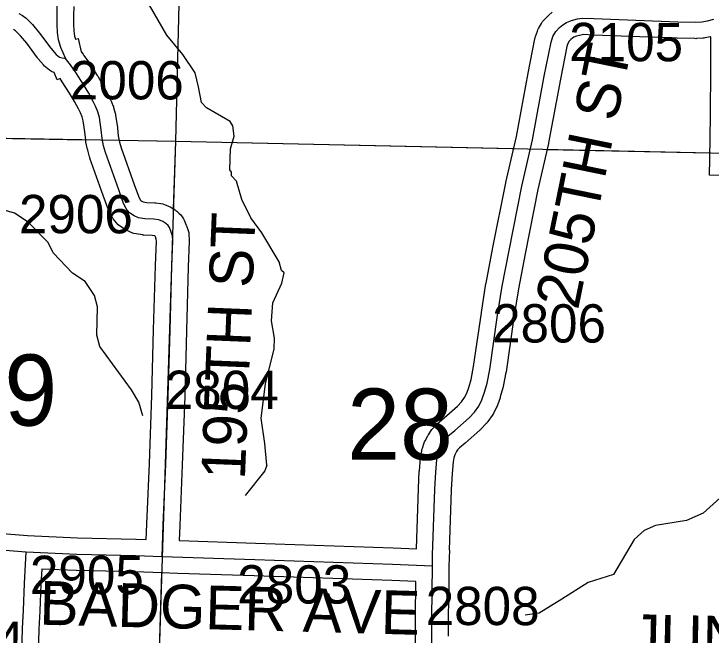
# Model space of a CAD drawing. Extents: x -132.8 to -73.3, y -60 to -26.
# Drawn here: x -120.019 to -118.744, y -43.311 to -42.176 of the extents above; entities that cross this region are included whole.
import ezdxf

# ---------------------------------------------------------------- set-up
doc = ezdxf.new("R2010")
doc.units = 0
for name, color, linetype in [('tdCoHydroRiver', 7, 'Continuous'), ('tdCoSecRdNmbr', 7, 'Continuous'), ('tdCoSecRdTxt', 7, 'Continuous'), ('tdCoSecRteBand', 7, 'Continuous'), ('tdCoSecRteCL', 7, 'Continuous'), ('tdCoSectLine', 7, 'Continuous'), ('tdCoSectLinePart', 7, 'Continuous'), ('tdCoSectNmbr', 7, 'Continuous'), ('tdCoSurfBitum', 7, 'Continuous'), ('tdCoSurfGravel', 7, 'Continuous')]:
    doc.layers.add(name, color=color, linetype=linetype)

msp = doc.modelspace()

# ---------------------------------------------------------------- linework, layer by layer
at = {"layer": 'tdCoHydroRiver'}
for points in [[(-119.5565, -43.0002), (-119.5602, -42.9606), (-119.5669, -42.9147), (-119.5589, -42.8518), (-119.5429, -42.7876), (-119.5424, -42.7686), (-119.5479, -42.7369), (-119.5454, -42.7039), (-119.5287, -42.668), (-119.525, -42.6492), (-119.5296, -42.6444), (-119.5339, -42.6285), (-119.5656, -42.5755), (-119.5854, -42.5482), (-119.6019, -42.5146), (-119.612, -42.4812), (-119.6212, -42.4715), (-119.621, -42.4652), (-119.6241, -42.4604), (-119.6231, -42.4225), (-119.6161, -42.3991), (-119.6188, -42.3801), (-119.6233, -42.3721), (-119.6668, -42.3472), (-119.676, -42.3375), (-119.6815, -42.309), (-119.6872, -42.2836), (-119.7099, -42.2498), (-119.739, -42.2143), (-119.7706, -42.1598)], [(-119.783, -42.9104), (-119.7902, -42.885), (-119.8038, -42.8625), (-119.8616, -42.7837), (-119.8674, -42.763), (-119.866, -42.711), (-119.8717, -42.6903), (-119.8884, -42.6646), (-119.9117, -42.6498), (-119.947, -42.6126), (-119.9559, -42.5934), (-119.9928, -42.5561), (-120.0176, -42.5397), (-120.0536, -42.5292)], [(-119.5565, -43.0002), (-119.56, -43.0111)], [(-119.56, -43.0111), (-119.5959, -43.0559)], [(-118.6973, -43.0329), (-118.7587, -43.088), (-118.7891, -43.1014), (-118.8461, -43.1109), (-118.8669, -43.1198), (-118.8847, -43.1366)], [(-118.8847, -43.1366), (-118.9227, -43.2003)], [(-118.9227, -43.2003), (-118.9689, -43.2148), (-119.017, -43.2451), (-119.0588, -43.2708), (-119.0841, -43.2748)]]:
    msp.add_lwpolyline(points, dxfattribs=at)
at = {"layer": 'tdCoSecRteBand'}
for points in [[(-119.9095, -42.162), (-119.9098, -42.1792), (-119.9098, -42.1943), (-119.9091, -42.2064), (-119.9077, -42.2164), (-119.9061, -42.2217), (-119.9013, -42.2206), (-119.896, -42.2449), (-119.8923, -42.2493), (-119.8914, -42.2504), (-119.8907, -42.2515), (-119.8808, -42.2658), (-119.8805, -42.2662), (-119.8803, -42.2665), (-119.8663, -42.2882), (-119.8659, -42.2888), (-119.8656, -42.2893), (-119.856, -42.3056), (-119.8558, -42.306), (-119.8555, -42.3064), (-119.8474, -42.3212), (-119.8469, -42.322), (-119.8466, -42.3228), (-119.8424, -42.3317), (-119.842, -42.3325), (-119.8416, -42.3334), (-119.8377, -42.3432), (-119.837, -42.3448), (-119.8366, -42.3465), (-119.8336, -42.3573), (-119.8332, -42.3591), (-119.8329, -42.3609), (-119.8297, -42.3831), (-119.8296, -42.3837), (-119.8295, -42.3842), (-119.828, -42.3986), (-119.8255, -42.41), (-119.8228, -42.4202), (-119.7988, -42.4873), (-119.7988, -42.4873), (-119.7988, -42.4874), (-119.7913, -42.5086), (-119.7877, -42.5157), (-119.7869, -42.5167), (-119.7848, -42.5181), (-119.7825, -42.5191), (-119.7761, -42.5201), (-119.7614, -42.521), (-119.7603, -42.521), (-119.7593, -42.5212), (-119.7499, -42.5224), (-119.7465, -42.5229), (-119.7432, -42.5241), (-119.736, -42.5268), (-119.7329, -42.528), (-119.73, -42.5299), (-119.7241, -42.5338), (-119.7225, -42.5349), (-119.721, -42.5362), (-119.7171, -42.5397), (-119.7137, -42.5426), (-119.7114, -42.5464), (-119.7089, -42.5503), (-119.7074, -42.5527), (-119.7063, -42.5554), (-119.7039, -42.5618), (-119.7037, -42.5624), (-119.7035, -42.5629), (-119.7005, -42.5715), (-119.6993, -42.5751), (-119.699, -42.5789), (-119.6983, -42.5883), (-119.6981, -42.5901), (-119.6982, -42.5919), (-119.7002, -42.638), (-119.7034, -42.7547), (-119.7066, -42.8748), (-119.7066, -42.8749), (-119.7066, -42.8751), (-119.7113, -42.9996), (-119.7113, -42.9997), (-119.7113, -42.9997), (-119.7157, -43.1106), (-119.7167, -43.1382), (-119.5773, -43.143), (-119.3255, -43.1514), (-119.3254, -43.1514), (-119.3252, -43.1514), (-119.283, -43.1532)], [(-119.283, -43.1532), (-119.2794, -43.0431), (-119.2794, -43.0428), (-119.2794, -43.0424), (-119.2777, -43.0116), (-119.2776, -43.0111), (-119.2776, -43.0107), (-119.2756, -42.9878), (-119.2755, -42.9864), (-119.2753, -42.985), (-119.2733, -42.9741), (-119.2728, -42.9717), (-119.272, -42.9694), (-119.2686, -42.9597), (-119.2679, -42.9579), (-119.267, -42.9562), (-119.2623, -42.947), (-119.2617, -42.9459), (-119.2611, -42.9448), (-119.2574, -42.9389), (-119.2561, -42.9369), (-119.2546, -42.9352), (-119.2482, -42.9278), (-119.2465, -42.9259), (-119.2446, -42.9243), (-119.2324, -42.9142), (-119.2076, -42.8925), (-119.2003, -42.8848), (-119.1948, -42.877), (-119.1908, -42.8691), (-119.1871, -42.8583), (-119.183, -42.8438), (-119.1784, -42.8204), (-119.1642, -42.7219), (-119.1642, -42.7217), (-119.1642, -42.7215), (-119.1558, -42.6685), (-119.1557, -42.668), (-119.1556, -42.6675), (-119.143, -42.6026), (-119.143, -42.6026), (-119.143, -42.6025), (-119.1196, -42.4844), (-119.1195, -42.484), (-119.1194, -42.4836), (-119.1003, -42.3998), (-119.0787, -42.284), (-119.0787, -42.2838), (-119.0786, -42.2837), (-119.0663, -42.2213), (-119.0659, -42.2192), (-119.0652, -42.2172), (-119.0617, -42.2073), (-119.0609, -42.2048), (-119.0595, -42.2025), (-119.0541, -42.1929), (-119.0524, -42.1898), (-119.05, -42.1872), (-119.0436, -42.1803), (-119.0423, -42.1789), (-119.0409, -42.1777), (-119.0347, -42.1726)], [(-120.0477, -43.1246), (-119.9942, -43.1291), (-119.9026, -43.1331), (-119.7956, -43.1356), (-119.7954, -43.1356), (-119.7953, -43.1356), (-119.7768, -43.1362), (-119.7767, -43.1362), (-119.7757, -43.1084), (-119.7757, -43.1083), (-119.7757, -43.1083), (-119.7712, -42.9973), (-119.7666, -42.873), (-119.7633, -42.7531), (-119.7633, -42.7531), (-119.7633, -42.753), (-119.7601, -42.6362), (-119.7601, -42.6359), (-119.7601, -42.6357), (-119.7582, -42.5912), (-119.7585, -42.5874), (-119.7601, -42.5829), (-119.7605, -42.5817), (-119.7612, -42.5814), (-119.7661, -42.5808), (-119.7811, -42.5799), (-119.7823, -42.5798), (-119.7836, -42.5796), (-119.7954, -42.5779), (-119.7996, -42.5773), (-119.8035, -42.5755), (-119.8116, -42.5718), (-119.8136, -42.5709), (-119.8155, -42.5697), (-119.8239, -42.5643), (-119.8282, -42.5614), (-119.8314, -42.5573), (-119.8371, -42.5499), (-119.8388, -42.5477), (-119.8401, -42.5451), (-119.8458, -42.5338), (-119.8466, -42.5321), (-119.8472, -42.5304), (-119.8553, -42.5075), (-119.8797, -42.4392), (-119.8802, -42.438), (-119.8805, -42.4368), (-119.8837, -42.4247), (-119.8839, -42.4241), (-119.884, -42.4234), (-119.887, -42.4098), (-119.8873, -42.4083), (-119.8875, -42.4067), (-119.8891, -42.3912), (-119.892, -42.3713), (-119.894, -42.3639), (-119.897, -42.3565), (-119.9004, -42.3493), (-119.9079, -42.3357), (-119.9169, -42.3203), (-119.9304, -42.2995), (-119.9345, -42.2937), (-119.9395, -42.2959), (-119.9453, -42.2828), (-119.9458, -42.2826), (-119.95, -42.2811), (-119.9537, -42.2783), (-119.9601, -42.2733), (-119.9626, -42.2714), (-119.9647, -42.269), (-119.9743, -42.2576), (-119.9749, -42.2569), (-119.9755, -42.2561), (-119.9954, -42.2292), (-120.0068, -42.2156), (-120.0161, -42.2063), (-120.0195, -42.2039)], [(-118.6874, -42.4715), (-118.7474, -42.4703), (-118.7468, -42.4403), (-118.7453, -42.3619), (-118.7448, -42.2756), (-118.7448, -42.2207), (-118.745, -42.2176), (-118.7452, -42.2176), (-118.756, -42.2196), (-118.7578, -42.2199), (-118.7595, -42.22), (-118.7711, -42.2208), (-118.7725, -42.2209), (-118.7739, -42.2208), (-118.8062, -42.2198), (-118.8063, -42.2198), (-118.8064, -42.2198), (-118.96, -42.2142), (-118.9778, -42.2135), (-118.9827, -42.2143), (-118.9901, -42.2162), (-118.9951, -42.2182), (-118.9977, -42.2198), (-119.0009, -42.2225), (-119.0036, -42.2254), (-119.006, -42.2297), (-119.0079, -42.235), (-119.0197, -42.2951), (-119.0414, -42.4114), (-119.0415, -42.412), (-119.0417, -42.4126), (-119.0608, -42.4965), (-119.0841, -42.6141), (-119.0966, -42.6784), (-119.1049, -42.7307), (-119.1191, -42.8296), (-119.1192, -42.8304), (-119.1194, -42.8311), (-119.1243, -42.8565), (-119.1246, -42.8577), (-119.1249, -42.8589), (-119.1296, -42.8755), (-119.1298, -42.8763), (-119.1301, -42.8771), (-119.1348, -42.8906), (-119.1355, -42.8926), (-119.1364, -42.8945), (-119.1423, -42.9061), (-119.1433, -42.9079), (-119.1444, -42.9096), (-119.1523, -42.9209), (-119.1536, -42.9228), (-119.1552, -42.9245), (-119.1651, -42.9348), (-119.166, -42.9358), (-119.167, -42.9367), (-119.1932, -42.9596), (-119.1935, -42.9599), (-119.1939, -42.9602), (-119.2045, -42.969), (-119.2077, -42.9727), (-119.2095, -42.9756), (-119.2127, -42.9818), (-119.2147, -42.9873), (-119.216, -42.9943), (-119.2178, -43.0154), (-119.2195, -43.0454), (-119.2231, -43.1558), (-119.2224, -43.1558), (-119.2237, -43.1853), (-119.224, -43.2149), (-119.2249, -43.2788), (-119.2249, -43.3068), (-119.2249, -43.3131)], [(-119.2849, -43.3342), (-119.2849, -43.3068), (-119.2849, -43.2786), (-119.2849, -43.2784), (-119.2849, -43.2782), (-119.284, -43.2132), (-119.3277, -43.2113), (-119.5793, -43.2029), (-119.5793, -43.2029), (-119.5793, -43.2029), (-119.7189, -43.1982), (-119.7189, -43.1983), (-119.7489, -43.1972), (-119.7971, -43.1955), (-119.9043, -43.1931), (-119.9046, -43.1931), (-119.9049, -43.1931), (-119.9679, -43.1903), (-119.9695, -43.2179), (-119.9712, -43.2666), (-119.9712, -43.2668), (-119.9713, -43.2671), (-119.973, -43.3003), (-119.9757, -43.3901)]]:
    msp.add_lwpolyline(points, dxfattribs=at)
at = {"layer": 'tdCoSecRteCL'}
for points in [[(-119.9243, -42.2563), (-119.9329, -42.237), (-119.9371, -42.2229), (-119.939, -42.2094), (-119.9398, -42.1951), (-119.9398, -42.179), (-119.9395, -42.1608)], [(-120.0096, -42.1748), (-120.003, -42.1788), (-119.9965, -42.1835), (-119.9847, -42.1953), (-119.9719, -42.2106), (-119.9514, -42.2382), (-119.9418, -42.2496), (-119.9354, -42.2545), (-119.9307, -42.2562), (-119.9263, -42.2567), (-119.9243, -42.2563)], [(-119.2536, -43.1845), (-119.2534, -43.1652), (-119.2494, -43.0441), (-119.2477, -43.0133), (-119.2457, -42.9903), (-119.2438, -42.9795), (-119.2403, -42.9699), (-119.2356, -42.9607), (-119.2319, -42.9548), (-119.2255, -42.9474), (-119.2129, -42.9371), (-119.1868, -42.9141), (-119.1769, -42.9038), (-119.1691, -42.8924), (-119.1631, -42.8808), (-119.1584, -42.8673), (-119.1538, -42.8508), (-119.1488, -42.8254), (-119.1345, -42.7262), (-119.1261, -42.6732), (-119.1136, -42.6083), (-119.0901, -42.4902), (-119.0709, -42.4059), (-119.0492, -42.2895), (-119.0369, -42.2271), (-119.0334, -42.2172), (-119.028, -42.2076), (-119.0216, -42.2007), (-119.0154, -42.1955), (-119.0088, -42.1913), (-118.9994, -42.1876), (-118.9888, -42.1849), (-118.9797, -42.1834), (-118.9589, -42.1842), (-118.8053, -42.1899), (-118.773, -42.1908), (-118.7614, -42.1901), (-118.7506, -42.1881), (-118.7395, -42.1852)], [(-119.7478, -43.1672), (-119.7457, -43.1095), (-119.7413, -42.9985), (-119.7366, -42.874), (-119.7334, -42.7539), (-119.7302, -42.637), (-119.7282, -42.5906), (-119.7289, -42.5812), (-119.7319, -42.5726), (-119.7343, -42.5662), (-119.7368, -42.5623), (-119.7408, -42.5588), (-119.7467, -42.5549), (-119.7538, -42.5521), (-119.7632, -42.5509), (-119.7792, -42.5499), (-119.7911, -42.5482), (-119.7992, -42.5445), (-119.8076, -42.5391), (-119.8133, -42.5317), (-119.8189, -42.5203), (-119.8271, -42.4974), (-119.8515, -42.4291), (-119.8547, -42.417), (-119.8576, -42.4034), (-119.8594, -42.3874), (-119.8626, -42.3652), (-119.8655, -42.3544), (-119.8695, -42.3445), (-119.8737, -42.3356), (-119.8818, -42.3208), (-119.8914, -42.3046), (-119.9055, -42.2829), (-119.9154, -42.2685), (-119.9228, -42.2597), (-119.9243, -42.2563)], [(-120.0503, -43.1545), (-119.9961, -43.1591)], [(-120.0079, -43.6608), (-120.0089, -43.6215), (-120.0077, -43.5729), (-120.007, -43.5219), (-120.0059, -43.409), (-120.0057, -43.3895), (-120.003, -43.2991), (-120.0012, -43.2655), (-119.9995, -43.2165), (-119.9961, -43.1591)], [(-119.9961, -43.1591), (-119.9036, -43.1631), (-119.7963, -43.1656), (-119.7478, -43.1672)], [(-119.7478, -43.1672), (-119.5783, -43.173), (-119.3265, -43.1813), (-119.2536, -43.1845)], [(-119.2549, -43.3368), (-119.2549, -43.2786), (-119.2536, -43.1845)]]:
    msp.add_lwpolyline(points, dxfattribs=at)
at = {"layer": 'tdCoSectLine'}
for points in [[(-119.723, -42.4085), (-119.6981, -41.4048)], [(-120.721, -42.3904), (-119.723, -42.4085)], [(-119.7552, -43.418), (-119.723, -42.4085)], [(-119.723, -42.4085), (-118.717, -42.4302)]]:
    msp.add_lwpolyline(points, dxfattribs=at)
at = {"layer": 'tdCoSectLinePart'}
for points in [[(-119.723, -42.4085), (-119.6981, -41.4048)], [(-120.721, -42.3904), (-119.888, -42.4055)], [(-119.8265, -42.4066), (-119.723, -42.4085)], [(-119.727, -42.5323), (-119.723, -42.4085)], [(-119.723, -42.4085), (-119.1057, -42.4218)], [(-119.0445, -42.4232), (-118.747, -42.4296)], [(-119.7552, -43.418), (-119.7482, -43.1975)]]:
    msp.add_lwpolyline(points, dxfattribs=at)
at = {"layer": 'tdCoSurfBitum'}
for points in [[(-119.2536, -43.1845), (-119.2534, -43.1652), (-119.2494, -43.0441), (-119.2477, -43.0133), (-119.2457, -42.9903), (-119.2438, -42.9795), (-119.2403, -42.9699), (-119.2356, -42.9607), (-119.2319, -42.9548), (-119.2255, -42.9474), (-119.2129, -42.9371), (-119.1868, -42.9141), (-119.1769, -42.9038), (-119.1691, -42.8924), (-119.1631, -42.8808), (-119.1584, -42.8673), (-119.1538, -42.8508), (-119.1488, -42.8254), (-119.1345, -42.7262), (-119.1261, -42.6732), (-119.1136, -42.6083), (-119.0901, -42.4902), (-119.0709, -42.4059), (-119.0492, -42.2895), (-119.0369, -42.2271), (-119.0334, -42.2172), (-119.028, -42.2076), (-119.0216, -42.2007), (-119.0154, -42.1955), (-119.0088, -42.1913), (-118.9994, -42.1876), (-118.9888, -42.1849), (-118.9797, -42.1834), (-118.9589, -42.1842), (-118.8053, -42.1899), (-118.773, -42.1908), (-118.7614, -42.1901), (-118.7506, -42.1881), (-118.7395, -42.1852)], [(-120.0503, -43.1545), (-119.9961, -43.1591)], [(-120.0057, -43.3895), (-120.003, -43.2991), (-120.0012, -43.2655), (-119.9995, -43.2165), (-119.9961, -43.1591)], [(-119.9961, -43.1591), (-119.9036, -43.1631), (-119.7963, -43.1656), (-119.7478, -43.1672), (-119.5783, -43.173), (-119.3265, -43.1813), (-119.2536, -43.1845)], [(-119.2549, -43.3368), (-119.2549, -43.2786), (-119.2536, -43.1845)]]:
    msp.add_lwpolyline(points, dxfattribs=at)
at = {"layer": 'tdCoSurfGravel'}
for points in [[(-119.7478, -43.1672), (-119.7457, -43.1095), (-119.7413, -42.9985), (-119.7366, -42.874), (-119.7334, -42.7539), (-119.7302, -42.637), (-119.7282, -42.5906), (-119.7289, -42.5812), (-119.7319, -42.5726), (-119.7343, -42.5662), (-119.7368, -42.5623), (-119.7408, -42.5588), (-119.7467, -42.5549), (-119.7538, -42.5521), (-119.7632, -42.5509), (-119.7792, -42.5499), (-119.7911, -42.5482), (-119.7992, -42.5445), (-119.8076, -42.5391), (-119.8133, -42.5317), (-119.8189, -42.5203), (-119.8271, -42.4974), (-119.8515, -42.4291), (-119.8547, -42.417), (-119.8576, -42.4034), (-119.8594, -42.3874), (-119.8626, -42.3652), (-119.8655, -42.3544), (-119.8695, -42.3445), (-119.8737, -42.3356), (-119.8818, -42.3208), (-119.8914, -42.3046), (-119.9055, -42.2829), (-119.9154, -42.2685), (-119.9228, -42.2597), (-119.9243, -42.2563), (-119.9329, -42.237), (-119.9371, -42.2229), (-119.939, -42.2094), (-119.9398, -42.1951), (-119.9398, -42.179), (-119.9395, -42.1608)], [(-120.0096, -42.1748), (-120.003, -42.1788), (-119.9965, -42.1835), (-119.9847, -42.1953), (-119.9719, -42.2106), (-119.9514, -42.2382), (-119.9418, -42.2496), (-119.9354, -42.2545), (-119.9307, -42.2562), (-119.9263, -42.2567), (-119.9243, -42.2563)]]:
    msp.add_lwpolyline(points, dxfattribs=at)

# ---------------------------------------------------------------- texts
at = {"layer": 'tdCoSecRdNmbr'}
for s, rotation, p in [('2105', 359.9109, (-119.0038, -42.2619)), ('2006', 359.9103, (-119.9165, -42.3317)), ('2906', 359.9104, (-120.0096, -42.5764)), ('2806', 359.9108, (-119.1447, -42.7761)), ('2804', 359.9104, (-119.743, -42.8976)), ('2905', 359.9102, (-119.9896, -43.2359)), ('2803', 359.9105, (-119.6105, -43.2532)), ('2808', 359.9108, (-119.2661, -43.2926)), ('2904', 359.9102, (-120.2087, -43.3559))]:
    msp.add_text(s, height=0.07, rotation=rotation, dxfattribs=at).set_placement(p)
at = {"layer": 'tdCoSecRdTxt'}
for s, rotation, p in [('205TH ST', 78.4608, (-118.9877, -42.7182)), ('195TH ST', 87.6922, (-119.5966, -43.0277)), ('BADGER AVE', 358.4528, (-119.9727, -43.2919)), ('JUNIPER RD', 358.7974, (-118.8915, -43.3527))]:
    msp.add_text(s, height=0.08, rotation=rotation, dxfattribs=at).set_placement(p)
at = {"layer": 'tdCoSectNmbr'}
for s, rotation, p in [('29', 359.9101, (-120.1331, -42.928)), ('28', 359.9106, (-119.4097, -42.9904))]:
    msp.add_text(s, height=0.13, rotation=rotation, dxfattribs=at).set_placement(p)

doc.saveas('drawing.dxf')
